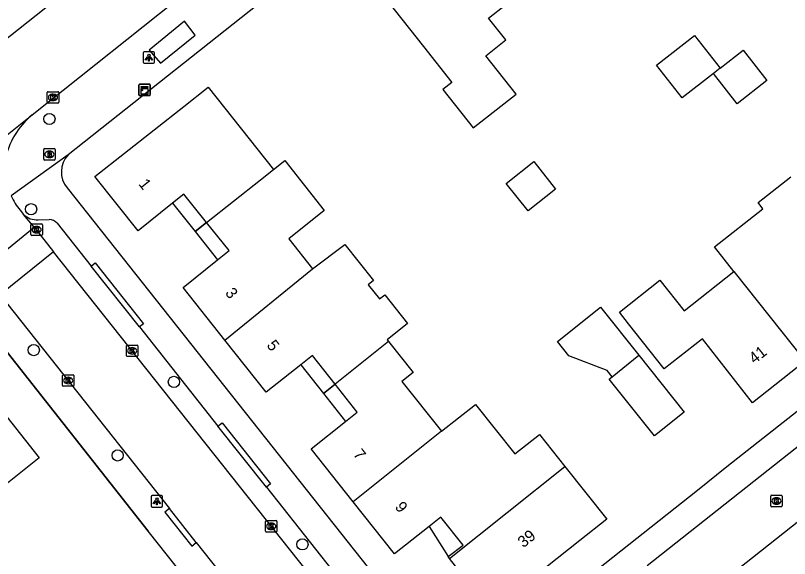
# Model space of a CAD drawing. Extents: x 159628 to 160723, y 388176 to 389416.
# Drawn here: x 160089.4 to 160156.9, y 388628.9 to 388676.2 of the extents above; entities that cross this region are included whole.
import ezdxf

# ---------------------------------------------------------------- set-up
doc = ezdxf.new("R2010")
doc.units = 0
for name, color, linetype in [('IMGEO_Boom', 7, 'Continuous'), ('IMGEO_Brandkraan', 7, 'Continuous'), ('IMGEO_Kast', 7, 'Continuous'), ('IMGEO_Kolk', 7, 'Continuous'), ('IMGEO_Lichtpunt', 7, 'Continuous'), ('IMGEO_Muur', 7, 'Continuous'), ('IMGEO_Pand', 7, 'Continuous'), ('IMGEO_Pand_nummerreeks', 7, 'Continuous'), ('IMGEO_Pand_overbouw', 7, 'Continuous'), ('IMGEO_Rijbaan_lokaal_gesloten', 7, 'Continuous'), ('IMGEO_Rijbaan_lokaal_open', 7, 'Continuous'), ('IMGEO_Voetpad_gesloten', 7, 'Continuous'), ('IMGEO_Voetpad_open', 7, 'Continuous')]:
    doc.layers.add(name, color=color, linetype=linetype)

msp = doc.modelspace()

# ---------------------------------------------------------------- linework, layer by layer
at = {"layer": 'IMGEO_Boom'}
for centre in [(160092.405, 388667.153), (160090.8, 388659.294), (160091.038, 388647.011), (160103.248, 388644.24), (160098.346, 388637.837), (160114.456, 388630.085)]:
    msp.add_circle(centre, 0.489, dxfattribs=at)
at = {"layer": 'IMGEO_Brandkraan'}
for p, q in [((160091.9, 388663.648), (160091.9, 388664.5)), ((160091.975, 388664.574), (160092.827, 388664.574)), ((160092.388, 388664.354), (160092.413, 388664.354)), ((160092.901, 388664.5), (160092.901, 388663.648)), ((160092.411, 388663.794), (160092.386, 388663.794)), ((160092.827, 388663.574), (160091.975, 388663.574))]:
    msp.add_line(p, q, dxfattribs=at)
for points in [[(160091.9, 388663.648), (160091.9, 388664.5)], [(160091.975, 388664.574), (160092.827, 388664.574)], [(160092.901, 388664.5), (160092.901, 388663.648)], [(160092.248, 388664.274), (160092.248, 388663.874), (160092.461, 388663.874)], [(160092.479, 388664.274), (160092.248, 388664.274)], [(160092.427, 388664.193), (160092.373, 388664.193), (160092.373, 388664.117)], [(160092.373, 388664.117), (160092.426, 388664.117)], [(160092.435, 388664.041), (160092.373, 388664.041), (160092.373, 388663.96)], [(160092.373, 388663.96), (160092.435, 388663.96)], [(160092.827, 388663.574), (160091.975, 388663.574)]]:
    msp.add_lwpolyline(points, dxfattribs=at)
for centre, radius, start, end in [((160091.977, 388664.498), 0.0765, 91.55205, 178.44795), ((160091.977, 388664.498), 0.0765, 91.55205, 178.44795), ((160092.825, 388664.498), 0.0765, 1.55205, 88.44795), ((160092.825, 388664.498), 0.0765, 1.55205, 88.44795), ((160091.977, 388663.65), 0.0765, 181.55205, 268.44795), ((160091.977, 388663.65), 0.0765, 181.55205, 268.44795), ((160092.428, 388664.155), 0.0379, 267.82845, 90.93552), ((160092.436, 388664), 0.0404, 269.87594, 90.50774), ((160092.467, 388664.125), 0.251, 268.66757, 293.53466), ((160092.483, 388664.129), 0.145, 59.4692, 91.53667), ((160092.508, 388664.176), 0.0922, 285.51372, 58.15012), ((160092.513, 388663.984), 0.105, 301.31148, 78.98903), ((160092.825, 388663.65), 0.0765, 271.55205, 358.44795), ((160092.825, 388663.65), 0.0765, 271.55205, 358.44795)]:
    msp.add_arc(centre, radius, start, end, dxfattribs=at)
for centre, major_axis, ratio, start_param, end_param in [((160092.387, 388664.074), (-0.387, 0.002), 0.722429, 4.712389, 7.853982), ((160092.412, 388664.074), (-0.39, 0.002), 0.717154, 1.570796, 4.712389)]:
    msp.add_ellipse(centre, major_axis=major_axis, ratio=ratio, start_param=start_param, end_param=end_param, dxfattribs=at)
at = {"layer": 'IMGEO_Kast'}
for p, q in [((160100.195, 388669.264), (160100.195, 388670.105)), ((160100.195, 388670.105), (160100.195, 388669.264)), ((160100.27, 388670.189), (160101.111, 388670.189)), ((160101.111, 388670.189), (160100.27, 388670.189)), ((160101.195, 388670.114), (160101.195, 388669.273)), ((160101.195, 388669.273), (160101.195, 388670.114)), ((160101.12, 388669.189), (160100.279, 388669.189)), ((160100.279, 388669.189), (160101.12, 388669.189))]:
    msp.add_line(p, q, dxfattribs=at)
for points in [[(160100.39, 388669.979), (160100.99, 388669.979), (160100.99, 388669.894), (160100.39, 388669.894), (160100.39, 388669.979)], [(160100.39, 388669.804), (160100.99, 388669.804), (160100.99, 388669.315), (160100.39, 388669.315), (160100.39, 388669.804)]]:
    msp.add_lwpolyline(points, dxfattribs=at)
msp.add_circle((160100.474, 388669.653), 0.0377, dxfattribs=at)
for centre, start, end in [((160100.273, 388670.111), 92.4484, 184.28452), ((160100.273, 388670.111), 92.4484, 184.28452), ((160101.117, 388670.111), 2.4484, 94.28452), ((160101.117, 388670.111), 2.4484, 94.28452), ((160100.273, 388669.267), 182.4484, 274.28452), ((160100.273, 388669.267), 182.4484, 274.28452), ((160101.117, 388669.267), 272.4484, 4.28452), ((160101.117, 388669.267), 272.4484, 4.28452)]:
    msp.add_arc(centre, 0.0779, start, end, dxfattribs=at)
at = {"layer": 'IMGEO_Kolk'}
for p, q in [((160092.211, 388668.606), (160092.211, 388669.458)), ((160092.286, 388669.532), (160093.138, 388669.532)), ((160092.699, 388669.312), (160092.724, 388669.312)), ((160093.212, 388669.458), (160093.212, 388668.606)), ((160093.138, 388668.532), (160092.286, 388668.532)), ((160092.722, 388668.752), (160092.697, 388668.752)), ((160090.785, 388657.083), (160090.785, 388657.935)), ((160090.86, 388658.009), (160091.712, 388658.009)), ((160091.273, 388657.789), (160091.298, 388657.789)), ((160091.786, 388657.935), (160091.786, 388657.083)), ((160091.712, 388657.009), (160090.86, 388657.009)), ((160091.296, 388657.229), (160091.271, 388657.229)), ((160099.188, 388647.45), (160100.04, 388647.45)), ((160099.113, 388646.524), (160099.113, 388647.376)), ((160099.601, 388647.23), (160099.626, 388647.23)), ((160100.114, 388647.376), (160100.114, 388646.524)), ((160100.04, 388646.45), (160099.188, 388646.45)), ((160099.624, 388646.67), (160099.599, 388646.67)), ((160093.536, 388643.938), (160093.536, 388644.79)), ((160093.611, 388644.864), (160094.463, 388644.864)), ((160094.537, 388644.79), (160094.537, 388643.938)), ((160094.047, 388644.084), (160094.022, 388644.084)), ((160094.024, 388644.644), (160094.049, 388644.644)), ((160094.463, 388643.864), (160093.611, 388643.864)), ((160155.271, 388633.444), (160155.271, 388634.296)), ((160155.346, 388634.37), (160156.198, 388634.37)), ((160155.759, 388634.15), (160155.784, 388634.15)), ((160156.272, 388634.296), (160156.272, 388633.444)), ((160156.198, 388633.37), (160155.346, 388633.37)), ((160155.782, 388633.59), (160155.757, 388633.59)), ((160111.232, 388631.237), (160111.232, 388632.089)), ((160111.307, 388632.163), (160112.159, 388632.163)), ((160111.72, 388631.943), (160111.745, 388631.943)), ((160112.233, 388632.089), (160112.233, 388631.237)), ((160111.743, 388631.383), (160111.718, 388631.383)), ((160112.159, 388631.163), (160111.307, 388631.163))]:
    msp.add_line(p, q, dxfattribs=at)
for points in [[(160092.211, 388668.606), (160092.211, 388669.458)], [(160092.286, 388669.532), (160093.138, 388669.532)], [(160092.532, 388669.232), (160092.655, 388669.232), (160092.655, 388669.081), (160092.785, 388669.232), (160092.949, 388669.232), (160092.803, 388669.081), (160092.956, 388668.832), (160092.804, 388668.832), (160092.719, 388668.996), (160092.655, 388668.929), (160092.655, 388668.832), (160092.532, 388668.832), (160092.532, 388669.232)], [(160093.212, 388669.458), (160093.212, 388668.606)], [(160093.138, 388668.532), (160092.286, 388668.532)], [(160090.785, 388657.083), (160090.785, 388657.935)], [(160090.86, 388658.009), (160091.712, 388658.009)], [(160091.106, 388657.709), (160091.229, 388657.709), (160091.229, 388657.558), (160091.359, 388657.709), (160091.523, 388657.709), (160091.377, 388657.558), (160091.53, 388657.309), (160091.378, 388657.309), (160091.293, 388657.473), (160091.229, 388657.406), (160091.229, 388657.309), (160091.106, 388657.309), (160091.106, 388657.709)], [(160091.786, 388657.935), (160091.786, 388657.083)], [(160091.712, 388657.009), (160090.86, 388657.009)], [(160099.188, 388647.45), (160100.04, 388647.45)], [(160099.113, 388646.524), (160099.113, 388647.376)], [(160099.434, 388647.15), (160099.557, 388647.15), (160099.557, 388646.999), (160099.687, 388647.15), (160099.851, 388647.15), (160099.705, 388646.999), (160099.858, 388646.75), (160099.706, 388646.75), (160099.621, 388646.914), (160099.557, 388646.847), (160099.557, 388646.75), (160099.434, 388646.75), (160099.434, 388647.15)], [(160100.114, 388647.376), (160100.114, 388646.524)], [(160100.04, 388646.45), (160099.188, 388646.45)], [(160093.536, 388643.938), (160093.536, 388644.79)], [(160093.611, 388644.864), (160094.463, 388644.864)], [(160094.537, 388644.79), (160094.537, 388643.938)], [(160093.857, 388644.564), (160093.98, 388644.564), (160093.98, 388644.413), (160094.11, 388644.564), (160094.274, 388644.564), (160094.128, 388644.413), (160094.281, 388644.164), (160094.129, 388644.164), (160094.044, 388644.328), (160093.98, 388644.261), (160093.98, 388644.164), (160093.857, 388644.164), (160093.857, 388644.564)], [(160094.463, 388643.864), (160093.611, 388643.864)], [(160155.271, 388633.444), (160155.271, 388634.296)], [(160155.346, 388634.37), (160156.198, 388634.37)], [(160155.592, 388634.07), (160155.715, 388634.07), (160155.715, 388633.919), (160155.845, 388634.07), (160156.009, 388634.07), (160155.863, 388633.919), (160156.016, 388633.67), (160155.864, 388633.67), (160155.779, 388633.834), (160155.715, 388633.767), (160155.715, 388633.67), (160155.592, 388633.67), (160155.592, 388634.07)], [(160156.272, 388634.296), (160156.272, 388633.444)], [(160156.198, 388633.37), (160155.346, 388633.37)], [(160111.232, 388631.237), (160111.232, 388632.089)], [(160111.307, 388632.163), (160112.159, 388632.163)], [(160112.233, 388632.089), (160112.233, 388631.237)], [(160111.553, 388631.863), (160111.676, 388631.863), (160111.676, 388631.712), (160111.806, 388631.863), (160111.97, 388631.863), (160111.824, 388631.712), (160111.977, 388631.463), (160111.825, 388631.463), (160111.74, 388631.627), (160111.676, 388631.56), (160111.676, 388631.463), (160111.553, 388631.463), (160111.553, 388631.863)], [(160112.159, 388631.163), (160111.307, 388631.163)]]:
    msp.add_lwpolyline(points, dxfattribs=at)
for centre, start, end in [((160092.288, 388669.456), 91.55205, 178.44795), ((160092.288, 388669.456), 91.55205, 178.44795), ((160093.136, 388669.456), 1.55205, 88.44795), ((160093.136, 388669.456), 1.55205, 88.44795), ((160092.288, 388668.608), 181.55205, 268.44795), ((160092.288, 388668.608), 181.55205, 268.44795), ((160093.136, 388668.608), 271.55205, 358.44795), ((160093.136, 388668.608), 271.55205, 358.44795), ((160090.862, 388657.933), 91.55205, 178.44795), ((160090.862, 388657.933), 91.55205, 178.44795), ((160091.71, 388657.933), 1.55205, 88.44795), ((160091.71, 388657.933), 1.55205, 88.44795), ((160090.862, 388657.085), 181.55205, 268.44795), ((160090.862, 388657.085), 181.55205, 268.44795), ((160091.71, 388657.085), 271.55205, 358.44795), ((160091.71, 388657.085), 271.55205, 358.44795), ((160099.19, 388647.374), 91.55205, 178.44795), ((160099.19, 388647.374), 91.55205, 178.44795), ((160100.038, 388647.374), 1.55205, 88.44795), ((160100.038, 388647.374), 1.55205, 88.44795), ((160099.19, 388646.526), 181.55205, 268.44795), ((160099.19, 388646.526), 181.55205, 268.44795), ((160100.038, 388646.526), 271.55205, 358.44795), ((160100.038, 388646.526), 271.55205, 358.44795), ((160093.613, 388644.788), 91.55205, 178.44795), ((160093.613, 388644.788), 91.55205, 178.44795), ((160094.461, 388644.788), 1.55205, 88.44795), ((160094.461, 388644.788), 1.55205, 88.44795), ((160093.613, 388643.94), 181.55205, 268.44795), ((160093.613, 388643.94), 181.55205, 268.44795), ((160094.461, 388643.94), 271.55205, 358.44795), ((160094.461, 388643.94), 271.55205, 358.44795), ((160155.348, 388634.294), 91.55205, 178.44795), ((160155.348, 388634.294), 91.55205, 178.44795), ((160156.196, 388634.294), 1.55205, 88.44795), ((160156.196, 388634.294), 1.55205, 88.44795), ((160155.348, 388633.446), 181.55205, 268.44795), ((160155.348, 388633.446), 181.55205, 268.44795), ((160156.196, 388633.446), 271.55205, 358.44795), ((160156.196, 388633.446), 271.55205, 358.44795), ((160111.309, 388632.087), 91.55205, 178.44795), ((160111.309, 388632.087), 91.55205, 178.44795), ((160112.157, 388632.087), 1.55205, 88.44795), ((160112.157, 388632.087), 1.55205, 88.44795), ((160111.309, 388631.239), 181.55205, 268.44795), ((160111.309, 388631.239), 181.55205, 268.44795), ((160112.157, 388631.239), 271.55205, 358.44795), ((160112.157, 388631.239), 271.55205, 358.44795)]:
    msp.add_arc(centre, 0.0765, start, end, dxfattribs=at)
for centre, major_axis, ratio, start_param, end_param in [((160092.698, 388669.032), (-0.387, 0.002), 0.722429, 4.712389, 7.853982), ((160092.723, 388669.032), (-0.39, 0.002), 0.717154, 1.570796, 4.712389), ((160091.272, 388657.509), (-0.387, 0.002), 0.722429, 4.712389, 7.853982), ((160091.297, 388657.509), (-0.39, 0.002), 0.717154, 1.570796, 4.712389), ((160099.6, 388646.95), (-0.387, 0.002), 0.722429, 4.712389, 7.853982), ((160099.625, 388646.95), (-0.39, 0.002), 0.717154, 1.570796, 4.712389), ((160094.023, 388644.364), (-0.387, 0.002), 0.722429, 4.712389, 7.853982), ((160094.048, 388644.364), (-0.39, 0.002), 0.717154, 1.570796, 4.712389), ((160155.758, 388633.87), (-0.387, 0.002), 0.722429, 4.712389, 7.853982), ((160155.783, 388633.87), (-0.39, 0.002), 0.717154, 1.570796, 4.712389), ((160111.719, 388631.663), (-0.387, 0.002), 0.722429, 4.712389, 7.853982), ((160111.744, 388631.663), (-0.39, 0.002), 0.717154, 1.570796, 4.712389)]:
    msp.add_ellipse(centre, major_axis=major_axis, ratio=ratio, start_param=start_param, end_param=end_param, dxfattribs=at)
at = {"layer": 'IMGEO_Lichtpunt'}
for p, q in [((160100.57, 388672.912), (160100.57, 388672.105)), ((160100.57, 388672.912), (160100.57, 388672.105)), ((160101.472, 388673.007), (160100.664, 388673.007)), ((160101.472, 388673.007), (160100.664, 388673.007)), ((160101.566, 388672.105), (160101.566, 388672.912)), ((160101.566, 388672.105), (160101.566, 388672.912)), ((160100.664, 388672.011), (160101.472, 388672.011)), ((160100.664, 388672.011), (160101.472, 388672.011)), ((160101.269, 388634.24), (160101.269, 388633.433)), ((160101.269, 388634.24), (160101.269, 388633.433)), ((160102.171, 388634.335), (160101.363, 388634.335)), ((160102.171, 388634.335), (160101.363, 388634.335)), ((160102.265, 388633.433), (160102.265, 388634.24)), ((160102.265, 388633.433), (160102.265, 388634.24)), ((160101.363, 388633.339), (160102.171, 388633.339)), ((160101.363, 388633.339), (160102.171, 388633.339))]:
    msp.add_line(p, q, dxfattribs=at)
for points in [[(160100.944, 388672.576), (160100.983, 388672.548), (160100.795, 388672.286), (160100.757, 388672.313), (160100.944, 388672.576)], [(160101.046, 388672.528), (160101.093, 388672.528), (160101.093, 388672.206), (160101.046, 388672.206), (160101.046, 388672.528)], [(160101.156, 388672.548), (160101.194, 388672.575), (160101.381, 388672.313), (160101.342, 388672.285), (160101.156, 388672.548)], [(160101.643, 388633.904), (160101.682, 388633.876), (160101.494, 388633.614), (160101.456, 388633.641), (160101.643, 388633.904)], [(160101.745, 388633.856), (160101.792, 388633.856), (160101.792, 388633.534), (160101.745, 388633.534), (160101.745, 388633.856)], [(160101.855, 388633.876), (160101.893, 388633.903), (160102.08, 388633.641), (160102.041, 388633.613), (160101.855, 388633.876)]]:
    msp.add_lwpolyline(points, dxfattribs=at)
for centre in [(160101.069, 388672.71), (160101.768, 388634.038)]:
    msp.add_circle(centre, 0.0994, dxfattribs=at)
for centre, start, end in [((160100.664, 388672.912), 90, 180), ((160100.664, 388672.912), 90, 180), ((160101.472, 388672.912), 0, 90), ((160101.472, 388672.912), 0, 90), ((160100.664, 388672.105), 180, 270), ((160100.664, 388672.105), 180, 270), ((160101.472, 388672.105), 270, 0), ((160101.472, 388672.105), 270, 360), ((160101.363, 388634.24), 90, 180), ((160101.363, 388634.24), 90, 180), ((160102.171, 388634.24), 0, 90), ((160102.171, 388634.24), 0, 90), ((160101.363, 388633.433), 180, 270), ((160101.363, 388633.433), 180, 270), ((160102.171, 388633.433), 270, 0), ((160102.171, 388633.433), 270, 360)]:
    msp.add_arc(centre, 0.0946, start, end, dxfattribs=at)
at = {"layer": 'IMGEO_Muur'}
msp.add_lwpolyline([(160087.926, 388647.802), (160101.014, 388631.24)], dxfattribs=at)
at = {"layer": 'IMGEO_Pand'}
for points in [[(160130.469, 388682.376), (160129.604, 388683.486), (160127.508, 388686.176), (160122.616, 388682.305), (160124.729, 388679.633), (160121.905, 388677.4), (160125.006, 388673.478), (160127.487, 388670.341), (160126.699, 388669.717), (160129.347, 388666.374), (160133.073, 388669.324), (160130.426, 388672.668), (160132.182, 388674.059), (160130.686, 388675.949), (160133.649, 388678.295)], [(160150.284, 388671.128), (160147.55, 388668.994), (160145.323, 388671.845), (160148.628, 388674.426), (160150.855, 388671.574)], [(160150.855, 388671.574), (160152.867, 388673.146), (160154.934, 388670.499), (160152.351, 388668.481), (160150.284, 388671.128)], [(160150.855, 388671.574), (160150.284, 388671.128)], [(160106.1, 388658.145), (160104.13, 388660.611), (160103.137, 388659.818), (160100.126, 388657.411), (160096.372, 388662.147), (160104.12, 388668.25), (160106.235, 388669.928), (160111.931, 388662.75)], [(160111.931, 388662.75), (160112.909, 388663.523), (160116.352, 388659.166), (160113.268, 388656.718), (160115.343, 388654.103)], [(160136.514, 388661.048), (160134.116, 388659.149), (160132.218, 388661.546), (160134.616, 388663.445), (160136.514, 388661.048)], [(160106.1, 388658.145), (160110.792, 388661.85), (160111.931, 388662.75)], [(160152.062, 388653.873), (160150.377, 388656.002), (160154.589, 388659.336), (160154.166, 388659.871), (160157.014, 388662.125)], [(160107.688, 388647.893), (160104.053, 388652.47), (160107.055, 388654.869), (160108.07, 388655.681), (160106.1, 388658.145)], [(160115.343, 388654.103), (160118.162, 388656.227), (160120.656, 388653.084), (160120.187, 388652.712), (160121.172, 388651.471), (160121.641, 388651.843), (160123.626, 388649.34), (160121.84, 388647.923), (160121.967, 388647.762)], [(160107.688, 388647.893), (160115.343, 388654.103)], [(160158.259, 388646.04), (160153.697, 388642.42), (160149.32, 388648.01), (160145.98, 388645.377), (160142.877, 388649.297), (160142.079, 388650.306), (160145.605, 388653.096), (160147.714, 388650.432), (160152.062, 388653.873)], [(160152.062, 388653.873), (160158.259, 388646.04)], [(160141.438, 388644.691), (160141.001, 388645.235), (160137.686, 388646.509), (160136.69, 388647.751), (160140.443, 388650.761), (160143.779, 388646.569)], [(160117.31, 388644.032), (160115.328, 388646.536), (160114.309, 388645.729), (160111.3, 388643.346), (160107.688, 388647.893)], [(160121.967, 388647.762), (160117.31, 388644.032)], [(160121.967, 388647.762), (160124.109, 388645.062), (160123.131, 388644.286), (160126.577, 388639.943)], [(160076.367, 388639.73), (160075.66, 388640.621), (160074.329, 388642.381), (160075.246, 388643.108), (160075.166, 388643.21), (160075.261, 388644.154), (160077.204, 388645.695), (160078.145, 388645.573), (160078.225, 388645.471), (160079.141, 388646.197), (160080.508, 388644.473), (160081.225, 388643.569), (160084.645, 388646.273), (160091.505, 388637.622), (160087.833, 388634.71), (160085.998, 388634.913), (160084.195, 388637.184), (160080.904, 388634.573), (160080.632, 388634.358)], [(160143.779, 388646.569), (160147.731, 388641.602), (160145.154, 388639.545), (160141.187, 388644.49), (160141.438, 388644.691)], [(160141.438, 388644.691), (160143.779, 388646.569)], [(160118.87, 388633.797), (160115.201, 388638.416), (160118.211, 388640.8), (160119.23, 388641.607), (160117.31, 388644.032)], [(160126.577, 388639.943), (160129.54, 388642.282), (160132.967, 388637.964), (160135.114, 388639.668), (160137.337, 388636.866)], [(160126.577, 388639.943), (160118.87, 388633.797)], [(160137.337, 388636.866), (160140.972, 388632.285), (160138.623, 388630.421), (160130.88, 388624.277), (160127.267, 388628.86)], [(160127.267, 388628.86), (160137.337, 388636.866)], [(160127.267, 388628.86), (160127.144, 388629.015), (160128.451, 388630.006), (160126.511, 388632.445), (160125.502, 388631.647), (160122.478, 388629.255), (160118.87, 388633.797)]]:
    msp.add_lwpolyline(points, dxfattribs=at)
at = {"layer": 'IMGEO_Pand_overbouw'}
for points in [[(160106.1, 388658.145), (160104.13, 388660.611), (160103.137, 388659.818), (160105.093, 388657.348)], [(160106.1, 388658.145), (160105.093, 388657.348), (160107.055, 388654.869), (160108.07, 388655.681)], [(160114.309, 388645.729), (160116.291, 388643.225), (160117.31, 388644.032), (160115.328, 388646.536)], [(160118.211, 388640.8), (160119.23, 388641.607), (160117.31, 388644.032), (160116.291, 388643.225)], [(160125.502, 388631.647), (160127.144, 388629.015), (160128.451, 388630.006), (160126.511, 388632.445)]]:
    msp.add_lwpolyline(points, close=True, dxfattribs=at)
at = {"layer": 'IMGEO_Rijbaan_lokaal_gesloten'}
for points in [[(160143.177, 388717.325), (160085.885, 388671.953)], [(160090.898, 388667.506), (160104.695, 388678.512)], [(160076.921, 388656.375), (160090.898, 388667.506)]]:
    msp.add_lwpolyline(points, dxfattribs=at)
at = {"layer": 'IMGEO_Rijbaan_lokaal_open'}
for points in [[(160089.836, 388659.198), (160090.148, 388658.823)], [(160091.07, 388657.714), (160090.148, 388658.823)], [(160086.436, 388653.95), (160091.07, 388657.714)], [(160091.07, 388657.714), (160091.281, 388657.46), (160092.765, 388655.589)], [(160092.765, 388655.589), (160088.117, 388651.816)], [(160123.725, 388616.568), (160092.765, 388655.589)], [(160088.117, 388651.816), (160102.864, 388633.201)], [(160144.488, 388628.243), (160174.736, 388652.146)], [(160177.907, 388648.074), (160147.712, 388624.163)], [(160105.2, 388630.253), (160102.864, 388633.201)], [(160105.2, 388630.253), (160112.105, 388621.538)]]:
    msp.add_lwpolyline(points, dxfattribs=at)
for centre, radius, start, end in [((160095.232, 388662.218), 6.837, 129.33328, 168.95969), ((160094.617, 388663.009), 6.114, 204.80439, 218.5593)]:
    msp.add_arc(centre, radius, start, end, dxfattribs=at)
at = {"layer": 'IMGEO_Voetpad_gesloten'}
msp.add_lwpolyline([(160101.108, 388673.158), (160102.071, 388672.008), (160105.116, 388674.457), (160104.176, 388675.683), (160101.108, 388673.158)], dxfattribs=at)
at = {"layer": 'IMGEO_Voetpad_open'}
for points in [[(160173.521, 388727.014), (160150.851, 388709.051), (160094.032, 388664.03)], [(160094.032, 388664.03), (160089.067, 388660.444)], [(160093.941, 388661.148), (160126.741, 388619.762)], [(160091.406, 388658.377), (160092.389, 388658.386)], [(160093.081, 388658.077), (160096.048, 388654.333)], [(160096.048, 388654.333), (160096.401, 388654.606), (160100.597, 388649.317), (160100.25, 388649.029)], [(160100.25, 388649.029), (160096.048, 388654.333)], [(160129.548, 388619.513), (160148.891, 388634.816), (160151.458, 388636.871), (160173.259, 388654.04)], [(160116.603, 388611.595), (160101.021, 388631.231), (160101.014, 388631.24), (160087.926, 388647.802), (160083.664, 388653.195)], [(160100.25, 388649.029), (160107.092, 388640.393)], [(160107.092, 388640.393), (160107.447, 388640.682), (160111.673, 388635.349), (160111.317, 388635.06)], [(160111.317, 388635.06), (160107.092, 388640.393)], [(160111.317, 388635.06), (160118.446, 388626.061)], [(160102.864, 388633.201), (160102.472, 388632.891), (160104.808, 388629.943), (160105.2, 388630.253)]]:
    msp.add_lwpolyline(points, dxfattribs=at)
for centre, radius, start, end in [((160095.613, 388662.538), 2.174, 136.65351, 219.72943), ((160091.281, 388660.021), 1.649, 226.60909, 274.34892), ((160092.361, 388657.394), 0.992, 43.49189, 88.38355)]:
    msp.add_arc(centre, radius, start, end, dxfattribs=at)

# ---------------------------------------------------------------- texts
at = {"layer": 'IMGEO_Pand_nummerreeks'}
for s, rotation, p in [('1', 308.39942, (160100.124, 388661.47)), ('3', 308.45672, (160107.667, 388651.972)), ('5', 308.45937, (160111.29, 388647.41)), ('41', 38.42747, (160153.857, 388645.764)), ('7', 308.46172, (160118.822, 388637.909)), ('9', 308.46172, (160122.461, 388633.328)), ('39', 38.43199, (160133.712, 388629.742))]:
    msp.add_text(s, height=1, rotation=rotation, dxfattribs=at).set_placement(p)

doc.saveas('drawing.dxf')
